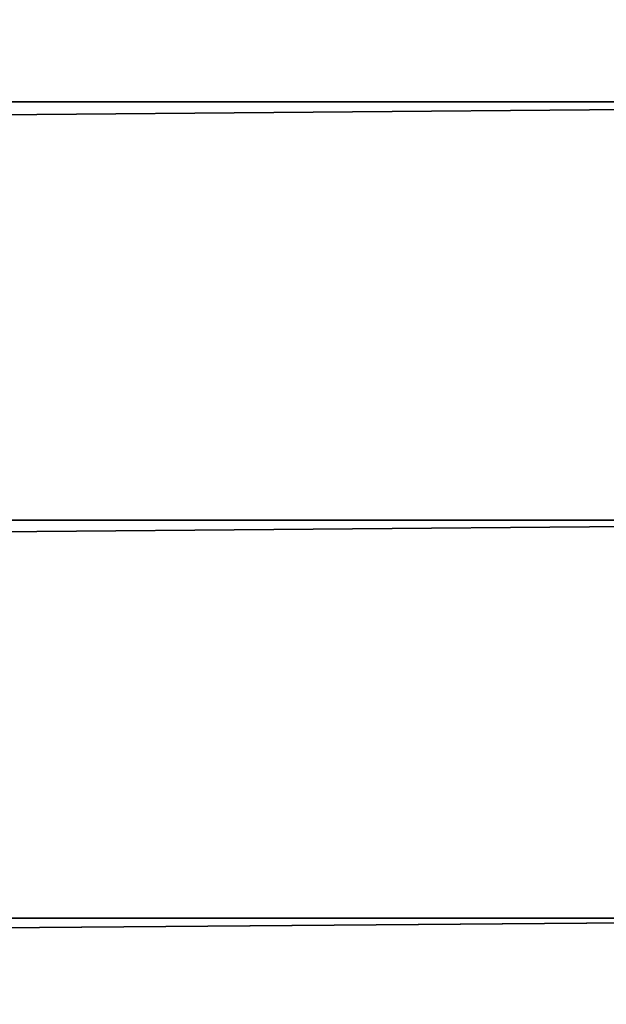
# Model space of a CAD drawing. Header units: metres. Extents: x -205 to 205, y -104 to 104.
# Tile 262 of 656: x -91.22 to -90.15, y -39.89 to -38.09. Entities that reach past the tile are written whole.
import ezdxf

# ---------------------------------------------------------------- set-up
doc = ezdxf.new("R2010")
doc.units = ezdxf.units.M
doc.layers.add('solid_01_2-CONSUMER_EHM_BOX_SW0001', color=7, linetype='CONTINUOUS')

msp = doc.modelspace()

# ---------------------------------------------------------------- linework, layer by layer
at = {"layer": 'solid_01_2-CONSUMER_EHM_BOX_SW0001'}
for points in [[(-200.010849, -74.958488), (-200.010773, 75.041512), (-0.010778, 75.04142)], [(-0.010849, -74.95858), (-200.010849, -74.958488), (-0.010778, 75.04142)], [(-173.450943, -38.22963, 108.5), (-88.512413, -37.459469, 108.5), (-173.512405, -37.4473, 108.5)], [(-173.450943, -38.22963, 108.5), (-88.574104, -38.241779, 108.5), (-88.512413, -37.459469, 108.5)], [(-173.268021, -38.992073, 108.5), (-88.574104, -38.241779, 108.5), (-173.450943, -38.22963, 108.5)], [(-173.268021, -38.992073, 108.5), (-88.75724, -39.004169, 108.5), (-88.574104, -38.241779, 108.5)], [(-172.967651, -39.717575, 108.5), (-88.75724, -39.004169, 108.5), (-173.268021, -38.992073, 108.5)], [(-172.967651, -39.717575, 108.5), (-89.057823, -39.729588, 108.5), (-88.75724, -39.004169, 108.5)], [(-172.558014, -40.386196, 108.5), (-89.057823, -39.729588, 108.5), (-172.967651, -39.717575, 108.5)], [(-172.558014, -40.386196, 108.5), (-89.467636, -40.39809, 108.5), (-89.057823, -39.729588, 108.5)]]:
    msp.add_3dface(points, dxfattribs=at)

doc.saveas('drawing.dxf')
